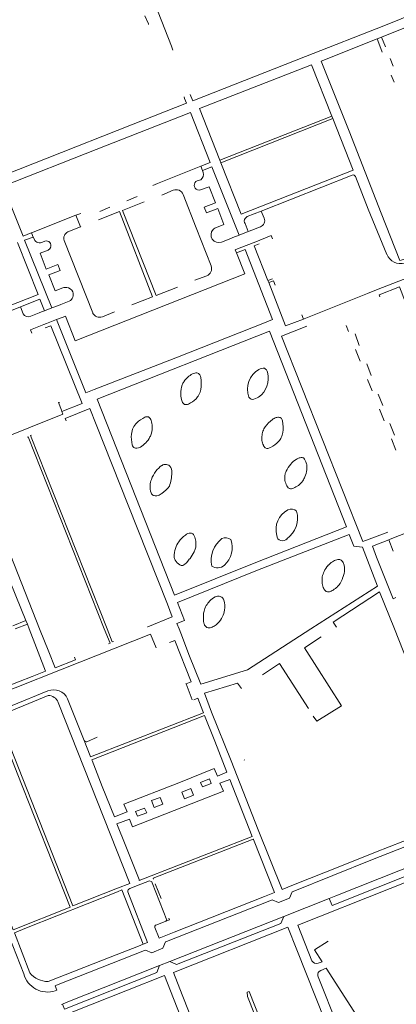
# Model space of a CAD drawing. Extents: x 145000 to 155000, y 457500 to 470000.
# Tile 455 of 548: x 154455 to 154608, y 464348 to 464747. Entities that reach past the tile are written whole.
import ezdxf

# ---------------------------------------------------------------- set-up
doc = ezdxf.new("R2010")
doc.units = 0
doc.header["$LTSCALE"] = 0.2
doc.header["$MEASUREMENT"] = 0
doc.layers.add('kant verharding', color=252, linetype='Continuous', lineweight=0)

msp = doc.modelspace()

# ---------------------------------------------------------------- linework, layer by layer
at = {"layer": 'kant verharding', "lineweight": 0}
for p, q in [((154505.57, 464749.01), (154506.95, 464745.72)), ((154506.95, 464745.72), (154507.06, 464745.44)), ((154599.82, 464739.6), (154601.67, 464740.33)), ((154601.36, 464735.68), (154599.82, 464739.6)), ((154603.21, 464736.42), (154601.67, 464740.33)), ((154516.96, 464735.04), (154516.33, 464736.67)), ((154601.95, 464734.19), (154601.36, 464735.68)), ((154605.08, 464731.66), (154606.32, 464728.52)), ((154605.61, 464724.94), (154606.73, 464722.12)), ((154521.69, 464715.4), (154521.44, 464716.05)), ((154524.23, 464716.42), (154523.96, 464717.07)), ((154536.01, 464690.42), (154581.47, 464708.22)), ((154536.45, 464689.29), (154581.83, 464707.32)), ((154581.47, 464708.22), (154581.83, 464707.32)), ((154510.66, 464680.93), (154528.2, 464687.97)), ((154528.2, 464687.97), (154528.94, 464686.24)), ((154536.45, 464689.29), (154536.01, 464690.42)), ((154529.21, 464685.43), (154528.94, 464686.24)), ((154552.8, 464669.71), (154589.68, 464684.32)), ((154508.72, 464680.15), (154510.66, 464680.93)), ((154526.83, 464681.98), (154528.23, 464682.41)), ((154502.4, 464675.64), (154498.16, 464673.91)), ((154517.06, 464678.16), (154512.45, 464676.23)), ((154529.57, 464671.32), (154530.55, 464668.93)), ((154459.48, 464660.89), (154477.56, 464667.98)), ((154477.56, 464667.98), (154479.54, 464668.75)), ((154477.56, 464667.98), (154479.4, 464663.32)), ((154491.3, 464671.27), (154487.22, 464669.58)), ((154547.14, 464667.44), (154552.8, 464669.71)), ((154552.8, 464669.71), (154553.96, 464666.82)), ((154479.4, 464663.32), (154474.32, 464661.26)), ((154479.54, 464663.38), (154479.4, 464663.32)), ((154547.52, 464661.4), (154546.25, 464664.61)), ((154552.44, 464663.33), (154550.32, 464662.5)), ((154460.2, 464659.16), (154459.48, 464660.89)), ((154543.8, 464659.94), (154541.28, 464658.92)), ((154547.52, 464661.4), (154543.8, 464659.94)), ((154549.44, 464662.15), (154547.52, 464661.4)), ((154550.32, 464662.5), (154549.44, 464662.15)), ((154460.2, 464659.16), (154460.67, 464658.21)), ((154464.04, 464657.14), (154464.9, 464657.53)), ((154472.8, 464657.73), (154484.35, 464628.43)), ((154536.63, 464657.08), (154540.41, 464658.57)), ((154541.28, 464658.92), (154540.41, 464658.57)), ((154543.16, 464654.32), (154551.24, 464657.51)), ((154551.24, 464657.51), (154552.17, 464657.88)), ((154542.24, 464653.96), (154543.16, 464654.32)), ((154542.24, 464653.96), (154542.7, 464652.79)), ((154542.7, 464652.79), (154546.1, 464644.21)), ((154470.17, 464647.97), (154471.13, 464645.55)), ((154546.1, 464644.21), (154477.28, 464617.05)), ((154525.89, 464641.62), (154530.65, 464643.45)), ((154557.38, 464642.24), (154555.48, 464641.5)), ((154555.81, 464640.66), (154555.48, 464641.5)), ((154518.84, 464638.85), (154510.14, 464635.45)), ((154470.49, 464631.42), (154467.82, 464630.4)), ((154471.39, 464631.77), (154470.49, 464631.42)), ((154474.85, 464633.16), (154471.39, 464631.77)), ((154508.68, 464634.89), (154500.19, 464631.58)), ((154455.04, 464630.8), (154456.15, 464628.04)), ((154459.21, 464626.97), (154462.62, 464628.35)), ((154462.62, 464628.35), (154463.61, 464628.76)), ((154463.61, 464628.76), (154464.84, 464629.26)), ((154464.84, 464629.26), (154467.82, 464630.4)), ((154488.31, 464626.77), (154493.14, 464628.83)), ((154569.93, 464625.86), (154569.32, 464627.63)), ((154464.56, 464623.64), (154465.55, 464624.03)), ((154465.55, 464624.03), (154469.67, 464625.65)), ((154469.67, 464625.65), (154472.3, 464626.69)), ((154472.3, 464626.69), (154473.25, 464627.07)), ((154570.23, 464625.98), (154569.93, 464625.86)), ((154587.22, 464623.27), (154588.17, 464620.87)), ((154590.89, 464619.9), (154592.61, 464615.17)), ((154591.05, 464613.54), (154592.95, 464608.82)), ((154595.62, 464607.66), (154597.4, 464602.99)), ((154527.86, 464603.18), (154527.58, 464603.53)), ((154595.95, 464601.33), (154597.82, 464596.66)), ((154600.3, 464595.41), (154602.1, 464590.8)), ((154471.63, 464588.91), (154471.84, 464588.31)), ((154471.84, 464588.31), (154472.26, 464587.17)), ((154600.82, 464589.27), (154602.73, 464584.47)), ((154472.26, 464587.17), (154442.42, 464575.34)), ((154506.69, 464586.19), (154507.02, 464586.09)), ((154605, 464583.38), (154606.87, 464578.72)), ((154607.46, 464572.57), (154605.62, 464577.16)), ((154555.05, 464573.31), (154554.39, 464573.61)), ((154570.05, 464569.35), (154569.91, 464569.47)), ((154564.2, 464556.99), (154564.13, 464557.03)), ((154510.45, 464554.09), (154510.91, 464554.2)), ((154605.15, 464536.41), (154635.2, 464548.38)), ((154550.6, 464523.61), (154588.48, 464538.38)), ((154604.66, 464536.22), (154605.15, 464536.41)), ((154606.35, 464531.62), (154604.66, 464536.22)), ((154599.96, 464517.39), (154593.86, 464533.16)), ((154518.81, 464510.72), (154550.6, 464523.61)), ((154572.98, 464500), (154599.96, 464517.39)), ((154578.59, 464515.75), (154578.83, 464515.52)), ((154606.87, 464500), (154600.84, 464515.09)), ((154514.67, 464510.03), (154516.67, 464504.96)), ((154457.21, 464503.43), (154451.88, 464501.28)), ((154457.21, 464503.43), (154457.82, 464501.92)), ((154516.67, 464504.96), (154506.75, 464500.93)), ((154457.82, 464501.92), (154452.91, 464500)), ((154457.82, 464501.92), (154458.59, 464500)), ((154462.78, 464500), (154466.5, 464490.69)), ((154489.06, 464500), (154491.41, 464494.26)), ((154490.17, 464500), (154492.31, 464494.73)), ((154506.75, 464500.93), (154506.62, 464500.88)), ((154518.48, 464502.19), (154519.4, 464500)), ((154519.4, 464500), (154520.84, 464496.6)), ((154529.68, 464501.79), (154529.84, 464501.47)), ((154530.69, 464500.63), (154531.27, 464500.47)), ((154490.83, 464494.03), (154491.41, 464494.26)), ((154492.31, 464494.73), (154492.84, 464494.96)), ((154522.26, 464477.7), (154522.14, 464477.66)), ((154524.8, 464471.2), (154522.26, 464477.7)), ((154445.85, 464464.58), (154466.28, 464473)), ((154474.18, 464471.69), (154480.91, 464454.68)), ((154470.4, 464470.11), (154470.32, 464470.31)), ((154483.53, 464448.05), (154529.37, 464466.02)), ((154484, 464446.85), (154529.81, 464464.91)), ((154529.14, 464466.58), (154529.37, 464466.02)), ((154481.95, 464454.22), (154486.21, 464456.03)), ((154480.91, 464454.68), (154483.33, 464448.55)), ((154456.36, 464359.94), (154420.56, 464450.81)), ((154483.33, 464448.55), (154483.53, 464448.05)), ((154484.1, 464446.61), (154484, 464446.85)), ((154545.94, 464446.69), (154545.87, 464446.85)), ((154549.55, 464414.71), (154508.87, 464398.86)), ((154549.55, 464414.71), (154549.65, 464414.46)), ((154565.83, 464396.14), (154584.65, 464403.57)), ((154503.88, 464396.34), (154499.48, 464394.61)), ((154509.05, 464398.38), (154508.87, 464398.86)), ((154512.16, 464390.52), (154509.78, 464396.52)), ((154494.37, 464393.3), (154457.52, 464378.63)), ((154498.66, 464393.23), (154506.65, 464372.68)), ((154556.34, 464389.63), (154514.31, 464373.03)), ((154554.09, 464391.37), (154517.49, 464376.95)), ((154509.88, 464379.67), (154510.46, 464379.9)), ((154510.46, 464379.9), (154514.02, 464381.29)), ((154514.02, 464381.29), (154515.54, 464381.88)), ((154515.54, 464381.88), (154515.25, 464382.62)), ((154515.65, 464364.97), (154561.93, 464383.29)), ((154511.29, 464374.51), (154509.56, 464378.8)), ((154517.49, 464376.95), (154511.29, 464374.51)), ((154504.84, 464371.97), (154503.01, 464371.24)), ((154506.65, 464372.68), (154504.84, 464371.97)), ((154505.36, 464369.5), (154469.59, 464355.31)), ((154576.95, 464361.34), (154579.13, 464362.22)), ((154575.81, 464359.1), (154575.95, 464358.75)), ((154589.33, 464324.88), (154575.95, 464358.75))]:
    msp.add_line(p, q, dxfattribs=at)
at = {"layer": 'kant verharding', "lineweight": 0, "flags": 128}
for points in [[(154516.33, 464736.67), (154508.21, 464757.51), (154509.32, 464759.5), (154529.67, 464767.48)], [(154616.65, 464750.6), (154602.53, 464744.98), (154570.7, 464732.53), (154525.01, 464714.5), (154524.23, 464716.42)], [(154601.67, 464740.33), (154623.54, 464749.11), (154625.21, 464744.88)], [(154578.69, 464726.54), (154577.08, 464730.56), (154599.82, 464739.6)], [(154536.01, 464690.42), (154527.78, 464711.41), (154573.23, 464729.13), (154581.47, 464708.22)], [(154631.83, 464658.62), (154610.61, 464650.04), (154609.06, 464649.65), (154601.47, 464668.81), (154588.54, 464702.11), (154578.69, 464726.54)], [(154429.9, 464679.15), (154431.45, 464677.66), (154500.14, 464704.71), (154522.42, 464713.52), (154521.69, 464715.4)], [(154459.48, 464660.89), (154459.35, 464660.91), (154456.09, 464659.58), (154448.01, 464679.84), (154485.75, 464694.67), (154524, 464709.8), (154532.07, 464689.46), (154528.2, 464687.97)], [(154581.83, 464707.32), (154590.09, 464686.36), (154544.61, 464668.49), (154536.45, 464689.29)], [(154528.94, 464686.24), (154532.78, 464687.73), (154543.8, 464659.94)], [(154591.05, 464683.73), (154596.23, 464670.47), (154603.75, 464652.14)], [(154529.57, 464671.32), (154534.18, 464673.1), (154531.65, 464679.6), (154528.11, 464678.32)], [(154532.4, 464647.41), (154526.38, 464662.95), (154521.05, 464676.47)], [(154505.32, 464673.43), (154496.52, 464669.99), (154510.14, 464635.45)], [(154486.67, 464666.15), (154495.17, 464669.47), (154508.68, 464634.89)], [(154530.55, 464668.93), (154535.14, 464670.72), (154537.64, 464664.2), (154533.98, 464662.8)], [(154552.17, 464657.88), (154556.86, 464659.73), (154557.35, 464658.48)], [(154655.43, 464659.58), (154623, 464646.75), (154600.25, 464637.95)], [(154453.79, 464656.98), (154462.22, 464635.84), (154457.76, 464634.09)], [(154467.82, 464630.4), (154456.71, 464657.85), (154460.2, 464659.16)], [(154555.48, 464641.5), (154549.97, 464655.62), (154551.9, 464656.36)], [(154466.24, 464653.86), (154463.03, 464652.58), (154465.5, 464646.16), (154470.17, 464647.97)], [(154542.7, 464652.79), (154546.22, 464654.1), (154557.3, 464625.66), (154554.06, 464624.38)], [(154471.13, 464645.55), (154466.54, 464643.79), (154469.1, 464637.33), (154472.29, 464638.52)], [(154555.81, 464640.66), (154557.73, 464641.41), (154558.41, 464639.66)], [(154569.93, 464625.86), (154562.66, 464623.12), (154555.81, 464640.66)], [(154457.76, 464634.09), (154419.75, 464619.13), (154416.32, 464617.85), (154408.09, 464638.64)], [(154600.25, 464637.95), (154595.92, 464636.27), (154570.23, 464625.98)], [(154640.23, 464559.66), (154627.47, 464592.13), (154611.51, 464632.55), (154611.42, 464632.59), (154608.89, 464638.94), (154600.67, 464635.76), (154600.95, 464634.93)], [(154464.84, 464629.26), (154462.91, 464633.91), (154455.04, 464630.8)], [(154430.12, 464583.15), (154422.9, 464601.47), (154417.42, 464615.83), (154455.04, 464630.8)], [(154459.65, 464620.09), (154459.12, 464621.48), (154464.56, 464623.64)], [(154485, 464597.21), (154481.58, 464595.87), (154469.67, 464625.65)], [(154477.28, 464617.05), (154477.2, 464617.02), (154473.25, 464627.07)], [(154554.06, 464624.38), (154518.13, 464610.17), (154485, 464597.21)], [(154465.07, 464622.26), (154467.38, 464623.06), (154480.06, 464591.58), (154471.84, 464588.31)], [(154556.08, 464620.92), (154587.41, 464541.51), (154550.65, 464526.95), (154517.62, 464513.78), (154486.17, 464593.34), (154556.08, 464620.92)], [(154571.25, 464622.92), (154561.02, 464618.95), (154594.08, 464535.52), (154596.66, 464536.42), (154604.13, 464539.31)], [(154470.84, 464592.04), (154470.53, 464591.91), (154471.63, 464588.91)], [(154473.52, 464584.48), (154473.12, 464585.47), (154483.13, 464589.47), (154485.72, 464582.98)], [(154485.72, 464582.98), (154498.8, 464550.27), (154514.67, 464510.03)], [(154457.73, 464577.94), (154458.11, 464578.09), (154489.06, 464500)], [(154459.55, 464578.71), (154459.07, 464578.51), (154490.17, 464500)], [(154462.78, 464500), (154437.53, 464563.81), (154434.85, 464570.46), (154443.22, 464573.77), (154443.72, 464572.64)], [(154593.86, 464533.16), (154590.44, 464533.63), (154588.48, 464538.38)], [(154604.66, 464536.22), (154598.01, 464533.61), (154599.63, 464529.1)], [(154607.5, 464512.76), (154606.29, 464512.26), (154599.63, 464529.1)], [(154444.55, 464519.5), (154443.55, 464522.09), (154448.85, 464524.18), (154457.21, 464503.43)], [(154600.84, 464515.09), (154582.06, 464502.75), (154583.34, 464500.77)], [(154518.48, 464502.19), (154521.59, 464503.47), (154518.81, 464510.72)], [(154458.59, 464500), (154465.25, 464482.84), (154459.82, 464480.76)], [(154528.28, 464477.54), (154547.19, 464483.38), (154572.98, 464500)], [(154584.65, 464403.57), (154599.22, 464409.4), (154610.22, 464413.64), (154636.79, 464424.11), (154606.87, 464500)], [(154510.06, 464492.35), (154507.85, 464497.92), (154471.96, 464483.66), (154433.62, 464468.51), (154422.47, 464464.05)], [(154528.28, 464477.54), (154523.45, 464489.58), (154520.84, 464496.6)], [(154577.14, 464496.75), (154570.41, 464492.38), (154585.36, 464468.81), (154575.34, 464462.53), (154573.84, 464464.66)], [(154522.26, 464477.7), (154524.31, 464478.54), (154517.73, 464495.35), (154515.55, 464494.5)], [(154466.5, 464490.69), (154469.1, 464484.2), (154477.42, 464487.52), (154477.03, 464488.51)], [(154571.92, 464467.66), (154560.17, 464485.94), (154553.3, 464481.37)], [(154459.82, 464480.76), (154448.62, 464476.44), (154423.11, 464466.44)], [(154544.76, 464475.84), (154543.19, 464478.03), (154529.7, 464473.94)], [(154423.61, 464457.9), (154451.59, 464468.89), (154466.17, 464474.88)], [(154525.48, 464471.26), (154527.03, 464471.85), (154529.14, 464466.58)], [(154565.83, 464396.14), (154561.24, 464394.24), (154551.6, 464418.42), (154540.55, 464446.43), (154532.66, 464466.19), (154529.7, 464473.94)], [(154445.85, 464464.58), (154476.28, 464387.52), (154494.42, 464394.77), (154499.45, 464396.7), (154470.4, 464470.11)], [(154423.14, 464451.46), (154438.33, 464412.73), (154452.08, 464377.86), (154475.27, 464387.03), (154453.7, 464441.47), (154444.76, 464464.17), (154425.15, 464456.43)], [(154497.05, 464428.92), (154519.28, 464437.57), (154533.74, 464443.29), (154534.99, 464440.3), (154538.88, 464441.8), (154534.01, 464454.42), (154529.81, 464464.91)], [(154497.05, 464428.92), (154498.34, 464425.75), (154493.24, 464423.68), (154488.25, 464436.1), (154484.1, 464446.61)], [(154549.12, 464415.78), (154540.1, 464438.83), (154536.04, 464437.36), (154537.41, 464434.16), (154500.55, 464419.72), (154499.29, 464422.8), (154494.22, 464420.87), (154497.86, 464411.83), (154503.19, 464398.23), (154503.16, 464398.11), (154503.23, 464397.93), (154549.12, 464415.78)], [(154532.48, 464437.24), (154528.91, 464435.84), (154528.17, 464437.65), (154531.79, 464439.09), (154532.48, 464437.24)], [(154512.83, 464428.89), (154509.29, 464427.48), (154508.21, 464430.31), (154511.75, 464431.63), (154512.83, 464428.89)], [(154525.35, 464432.55), (154521.6, 464431.09), (154520.52, 464433.76), (154524.21, 464435.23), (154525.35, 464432.55)], [(154561.93, 464383.29), (154580.42, 464390.54), (154583.08, 464391.59), (154644.81, 464416.13), (154647.73, 464414.88), (154688.3, 464430.97), (154689.52, 464433.84)], [(154506.29, 464425.33), (154502.57, 464423.93), (154501.76, 464425.92), (154505.42, 464427.3), (154506.29, 464425.33)], [(154633.55, 464420.31), (154598.01, 464406.35), (154565.7, 464393.38)], [(154549.65, 464414.46), (154558.12, 464392.96), (154554.09, 464391.37)], [(154637.12, 464413.07), (154638.31, 464410.28), (154581.55, 464387.75), (154580.42, 464390.54)], [(154573.35, 464365.25), (154567.59, 464379.75), (154642.67, 464409.53)], [(154514.02, 464381.29), (154514.44, 464381.8), (154508.5, 464396.97), (154508.43, 464397.27), (154508.05, 464397.47), (154507.36, 464397.71), (154503.88, 464396.34)], [(154504.84, 464371.97), (154496.18, 464394.01), (154494.37, 464393.3)], [(154556.34, 464389.63), (154557.19, 464389.97), (154559.73, 464388.88), (154564.3, 464390.69), (154565.36, 464393.22), (154565.7, 464393.38)], [(154515.65, 464364.97), (154518.42, 464363.69), (154560.77, 464380.41), (154561.93, 464383.29)], [(154458.86, 464360.42), (154452.56, 464376.65), (154457.52, 464378.63)], [(154563.81, 464312.69), (154586.34, 464321.63), (154567.3, 464369.77), (154563.63, 464378.97), (154517.17, 464360.53), (154520.64, 464351.38)], [(154514.31, 464373.03), (154513.97, 464372.91), (154512.89, 464370.34), (154508.34, 464368.5), (154505.73, 464369.63), (154505.36, 464369.5)], [(154579.92, 464373.28), (154574.44, 464369.75), (154577.47, 464364.81), (154575.95, 464364.25)], [(154503.01, 464371.24), (154491.48, 464366.7), (154466.27, 464356.87)], [(154515.65, 464364.97), (154511.48, 464363.34), (154510.35, 464360.5)], [(154471.67, 464347.53), (154472.05, 464347.66), (154472.84, 464345.63), (154510.35, 464360.5)], [(154511.48, 464363.34), (154473.56, 464348.31), (154472.05, 464347.66)], [(154591.81, 464323.84), (154601.41, 464327.69), (154579.13, 464362.22)], [(154513.63, 464292.88), (154536.16, 464301.81), (154517.15, 464349.99), (154513.48, 464359.31), (154468.5, 464341.38)], [(154469.17, 464353.03), (154469.86, 464353.28), (154469.16, 464355.13), (154469.59, 464355.31)], [(154562.44, 464312.25), (154547.25, 464350.72), (154547.03, 464352.47), (154547.95, 464352.75), (154563.72, 464312.72)], [(154520.64, 464351.38), (154539.8, 464303.28), (154562.44, 464312.16)]]:
    msp.add_lwpolyline(points, dxfattribs=at)
at = {"layer": 'kant verharding', "lineweight": 0}
for centre, radius, start, end in [((154526.78, 464684.55), 2.58, 304.1928, 20.0221), ((154590.06, 464683.32), 1.07, 22.0799, 110.9291), ((154527.49, 464680.16), 1.93, 109.957, 253.937), ((154518.23, 464675.35), 3.03, 21.6618, 112.5153), ((154527.51, 464680.07), 1.85, 252.46, 288.8286), ((154547.74, 464665.69), 1.85, 108.9772, 181.0345), ((154549.93, 464666.46), 4.12, 191.2763, 206.646), ((154551.64, 464665.76), 2.55, 288.252, 24.6463), ((154475.4, 464658.7), 2.78, 112.8074, 200.4783), ((154535.55, 464660.05), 3.16, 137.1977, 289.9859), ((154535.49, 464660.14), 3.06, 119.7163, 137.7341), ((154462.81, 464659.11), 2.32, 202.7538, 301.9052), ((154465.48, 464655.66), 1.95, 337.9584, 107.306), ((154465.51, 464655.63), 1.91, 292.5389, 338.6514), ((154609.53, 464654.63), 6.29, 203.2439, 284.1596), ((154529.56, 464646.29), 3.05, 290.9878, 21.5035), ((154473.38, 464635.86), 2.88, 81.703, 112.1809), ((154473.47, 464635.74), 2.99, 22.7445, 83.765), ((154473.54, 464635.76), 2.91, 296.7491, 22.7969), ((154458.26, 464629.17), 2.4, 208.0864, 293.3934), ((154487.2, 464629.7), 3.13, 203.9726, 290.6891), ((154527.9, 464597.3), 6.94, 110.6846, 129.8853), ((154526.72, 464599.98), 4.02, 97.4288, 108.4042), ((154526.4, 464602.36), 1.63, 68.2991, 97.0461), ((154526.05, 464601.57), 2.49, 52.0663, 67.5317), ((154556.62, 464597.31), 9.43, 120.5146, 199.3475), ((154546.15, 464601.8), 9.51, 305.8962, 15.1308), ((154553.67, 464601.98), 3.92, 83.6474, 118.0322), ((154552.67, 464603.51), 2.77, 16.2112, 58.714), ((154525.34, 464597.57), 4.88, 144.8899, 161.3569), ((154530.73, 464593.75), 11.48, 129.3347, 144.7458), ((154525.27, 464601.69), 2.99, 7.7699, 30.0713), ((154512.82, 464599.69), 15.59, 351.0469, 8.8343), ((154530.57, 464595.67), 10.44, 160.6663, 180.6944), ((154529.95, 464595.47), 9.81, 179.5426, 201.0727), ((154520.21, 464598.69), 8.14, 333.2607, 349.9154), ((154523.08, 464593.75), 2.92, 218.3742, 233.5215), ((154522.31, 464592.83), 1.73, 235.7118, 260.1916), ((154521.97, 464594.18), 3.1, 278.699, 293.7537), ((154518.31, 464601.75), 11.51, 295.2356, 314.099), ((154522.08, 464597.87), 6.1, 314.0504, 332.2573), ((154549.95, 464595.87), 2.79, 216.8853, 251.8487), ((154547.03, 464603.77), 10.76, 281.0128, 295.8961), ((154522.28, 464592.24), 1.14, 257.0673, 278.297), ((154507.56, 464578.41), 7.51, 135.2193, 154.0791), ((154511.04, 464574.67), 12.61, 115.7783, 134.3235), ((154506.18, 464584.96), 1.24, 93.1783, 120.1059), ((154506.38, 464583.32), 2.89, 83.7602, 95.2485), ((154505.76, 464584.16), 2.31, 34.078, 56.8131), ((154505.55, 464583.86), 2.66, 17.5523, 36.8439), ((154500.56, 464582.09), 7.94, 1.6303, 18.8977), ((154564.28, 464575.43), 11.9, 125.7588, 145.7513), ((154560.02, 464581.6), 4.41, 105.8744, 127.6558), ((154559.72, 464582.46), 3.5, 83.0537, 105.0258), ((154559.87, 464584.21), 1.74, 54.384, 80.8947), ((154560.73, 464585.36), 0.314, 25.2153, 61.0084), ((154558.64, 464583.98), 2.81, 10.1272, 32.542), ((154546.22, 464581.75), 15.43, 352.4958, 10.1641), ((154508.43, 464578.18), 8.39, 155.253, 173.2285), ((154501.72, 464581.19), 6.69, 331.239, 345.6406), ((154498.37, 464582.02), 10.14, 345.8122, 1.6792), ((154562.09, 464577.3), 9.1, 160.8138, 174.1931), ((154560.6, 464577.78), 7.55, 144.7712, 160.5392), ((154555.66, 464580.41), 5.89, 333.5051, 353.3982), ((154513.12, 464577.85), 13.09, 174.2299, 193.4384), ((154499.55, 464581.23), 8.47, 299.6531, 318.6518), ((154497.78, 464583.21), 11.12, 316.9952, 331.8693), ((154560.03, 464577.61), 7.02, 175.056, 188.8775), ((154561.26, 464577.87), 8.28, 189.3299, 203.0539), ((154550.6, 464584.89), 12.7, 297.8593, 316.6649), ((154555.51, 464580.34), 6.01, 316.0769, 334.7852), ((154503.48, 464575.72), 3.22, 196.4939, 212.3727), ((154501.42, 464574.43), 0.784, 212.9821, 239.7032), ((154501.9, 464574.99), 1.52, 234.39, 263.351), ((154502.21, 464576.34), 2.9, 260.4889, 284.6175), ((154502.39, 464575.97), 2.5, 282.6557, 302.6145), ((154555.14, 464575.13), 1.58, 198.573, 221.4813), ((154566.21, 464584.74), 16.24, 221.0229, 223.2838), ((154555.24, 464575.19), 1.89, 264.1552, 287.5339), ((154554.89, 464576.92), 3.65, 284.71, 296.7864), ((154575.25, 464557.53), 14.09, 126.2366, 138.0692), ((154570.21, 464563.77), 6.08, 112.6685, 122.6417), ((154569.24, 464565.37), 4.24, 87.1643, 109.0151), ((154569.43, 464568.7), 0.907, 58.1991, 88.86), ((154565.56, 464565.7), 5.79, 17.1697, 39.0397), ((154563.98, 464565.37), 7.4, 5.5321, 16.0246), ((154520.11, 464556.45), 12.66, 142.869, 160.1624), ((154517.38, 464558.76), 9.09, 122.5209, 144.0958), ((154513.68, 464564.7), 2.09, 101.2533, 124.4999), ((154513.9, 464563.83), 2.99, 73.9304, 102.2225), ((154514.25, 464564.89), 1.88, 42.7469, 75.2882), ((154499.39, 464563.81), 17.11, 340.0827, 358.8896), ((154512.92, 464563.81), 3.59, 354.7407, 40.998), ((154567.83, 464561.67), 5.5, 154.5443, 167.7556), ((154576.56, 464557.1), 15.36, 140.1381, 153.1312), ((154559, 464566.39), 12.42, 338.2497, 351.8549), ((154564.68, 464565.55), 6.68, 352.0682, 4.5369), ((154516.89, 464557.55), 9.25, 159.807, 175.1102), ((154569.36, 464561.51), 7.04, 169.0897, 184.4493), ((154570.69, 464561.75), 8.38, 185.4101, 201.8749), ((154562.04, 464565.71), 9.41, 308.1682, 324.0454), ((154562.96, 464564.93), 8.21, 324.7397, 337.4928), ((154514.85, 464557.76), 7.2, 175.407, 200.0191), ((154502.98, 464567.83), 15.91, 306.6187, 321.7571), ((154565.77, 464559.67), 3.05, 199.8665, 219.9313), ((154565.78, 464559.42), 2.9, 216.1663, 237.0052), ((154564.85, 464563.07), 6.11, 263.9395, 271.8385), ((154564.86, 464559.47), 2.52, 274.1555, 293.4227), ((154562.89, 464564.58), 7.99, 291.7718, 308.3767), ((154509.99, 464555.99), 2.02, 199.9191, 224.8423), ((154509.81, 464556.02), 1.92, 229.2085, 245.56), ((154510.21, 464558.09), 4.01, 252.6528, 273.4795), ((154507.5, 464562.24), 8.73, 292.9737, 304.6986), ((154567.84, 464540.32), 9.08, 117.8382, 195.1627), ((154557.15, 464545.05), 10.38, 305.9798, 15.2619), ((154565.01, 464545.74), 2.97, 43.4479, 118.285), ((154527.67, 464529.4), 10.29, 144.1592, 161.1986), ((154529.48, 464528.19), 12.48, 126.9595, 144.5286), ((154524.16, 464535.65), 3.32, 91.642, 130.9122), ((154523.95, 464537.12), 1.85, 42.8265, 86.6389), ((154520.73, 464535.43), 5.45, 7.7304, 32.815), ((154517.45, 464534.53), 8.83, 358.1179, 10.6385), ((154543.47, 464527.92), 11.04, 126.8636, 192.2526), ((154538.25, 464533.57), 3.48, 51.4931, 113.7757), ((154531.24, 464533.05), 9.74, 312.9409, 19.4419), ((154561.43, 464538.15), 2.36, 184.8487, 320.57), ((154525.77, 464529.95), 8.32, 160.5851, 184.535), ((154518.15, 464534.8), 8.17, 334.8238, 345.893), ((154520.94, 464534.25), 5.34, 344.3882, 359.9242), ((154520.57, 464529.44), 3.11, 182.651, 208.268), ((154522.17, 464530.25), 4.89, 207.8195, 239.6102), ((154516.48, 464532.91), 8.45, 302.1045, 326.9367), ((154523.01, 464529.31), 1.15, 298.54, 323.8961), ((154510.35, 464538.58), 16.84, 323.7973, 334.4943), ((154584.96, 464522.44), 5.85, 105.0794, 123.3958), ((154584.23, 464525.52), 2.69, 85.2119, 107.059), ((154584.4, 464526.74), 1.46, 64.7007, 87.7036), ((154584.06, 464526.17), 2.12, 49.8898, 63.0564), ((154582.87, 464525.2), 3.64, 29.0933, 45.3799), ((154520.76, 464527.83), 2.09, 239.2767, 275.7511), ((154535.06, 464529.1), 4.25, 236.0064, 311.4898), ((154587.39, 464519.05), 10.05, 138.2053, 154.581), ((154587.32, 464518.89), 10.11, 123.4716, 137.2915), ((154573.99, 464525.15), 12.68, 340.765, 355.6428), ((154580.91, 464524.37), 5.75, 12.4567, 26.8081), ((154580.62, 464524.5), 6.01, 357.0678, 10.715), ((154586.77, 464519.64), 9.3, 170.7553, 186.9741), ((154586.07, 464519.65), 8.61, 154.4269, 170.0931), ((154573.52, 464525.37), 13.19, 324.8774, 340.5536), ((154584.94, 464519.52), 7.47, 187.8228, 204.6788), ((154579.98, 464517.15), 1.98, 202.1083, 225.1104), ((154580.13, 464517.11), 2.06, 230.8806, 242.8482), ((154579.04, 464520.37), 5.41, 285.253, 302.5935), ((154576.92, 464524.46), 10.01, 300.166, 313.3847), ((154580.65, 464520.45), 4.53, 313.97, 323.8919), ((154537.9, 464505.53), 8.39, 117.0867, 136.1756), ((154535.23, 464510.86), 2.43, 95.8744, 118.3577), ((154535.35, 464510.19), 3.11, 69.6587, 96.7838), ((154535.55, 464511.13), 2.16, 43.9114, 66.1158), ((154535.48, 464511.13), 2.21, 14.0596, 42.5562), ((154529.05, 464509.17), 8.94, 350.4687, 16.2575), ((154580.23, 464518), 2.91, 249.0805, 268.0653), ((154580.16, 464515.89), 0.8, 268.0436, 292.2298), ((154539.7, 464504.45), 10.51, 151.3998, 164.7359), ((154538.42, 464505.06), 9.1, 136.3135, 150.8714), ((154528.35, 464509.25), 9.64, 333.9659, 350.6896), ((154544.07, 464504.89), 14.77, 176.9541, 189.6946), ((154537.4, 464505.23), 8.09, 165.7423, 176.8489), ((154527.82, 464509.39), 10.18, 315.9323, 334.5763), ((154532.84, 464502.98), 3.37, 189.802, 200.6292), ((154532.18, 464502.91), 2.74, 211.5627, 229.726), ((154531, 464501.43), 0.853, 225.9067, 248.8662), ((154531.43, 464504.27), 3.8, 267.5698, 280.0583), ((154531.15, 464505.23), 4.79, 281.3443, 301.6795), ((154530.77, 464506.31), 5.92, 299.244, 317.4249), ((154468.43, 464468.9), 6.39, 25.9028, 110.7042), ((154466.16, 464468.44), 4.57, 24.1943, 88.504), ((154481.76, 464455.19), 0.99, 210.7154, 281.3495), ((154499.86, 464393.46), 1.22, 108.2232, 190.4504), ((154510.16, 464379.07), 0.659, 115.3945, 204.3212), ((154575.29, 464366.42), 2.26, 211.0341, 286.8465), ((154466.11, 464362.68), 10.12, 195.6989, 287.6143), ((154465.93, 464365.67), 8.8, 216.5735, 272.1571), ((154577.58, 464359.61), 1.84, 110.0808, 195.9322)]:
    msp.add_arc(centre, radius, start, end, dxfattribs=at)

doc.saveas('drawing.dxf')
